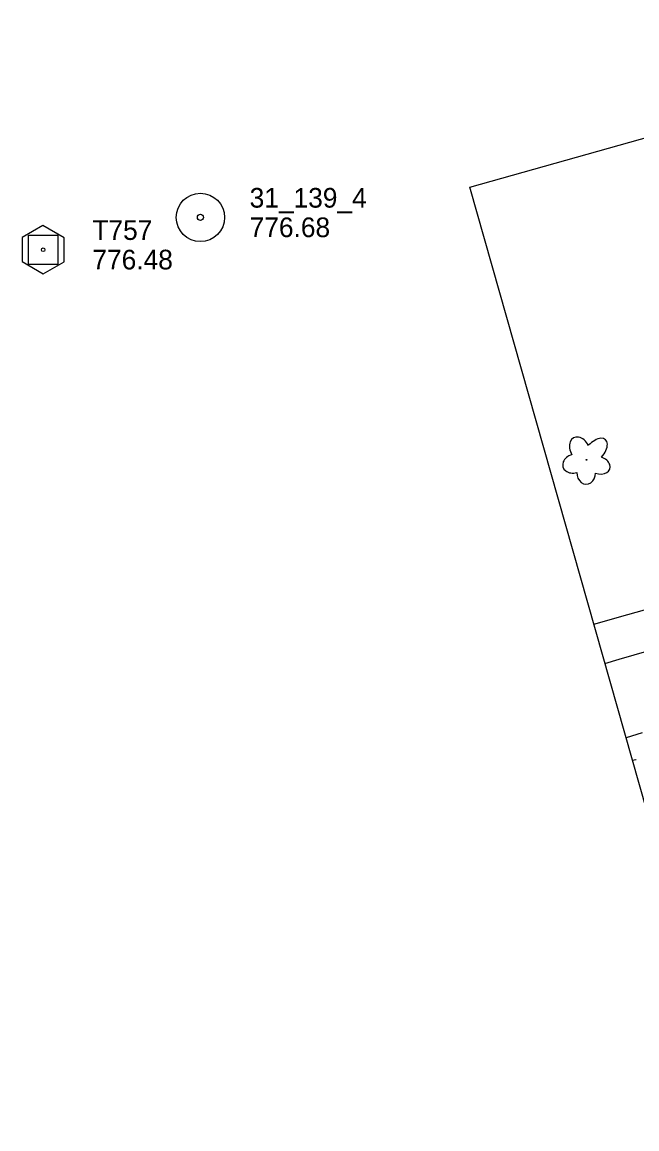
# Model space of a CAD drawing. Extents: x 589250 to 1188077, y 162953 to 363065.
# Drawn here: x 593351.9 to 593539.4, y 177801.2 to 178138.7 of the extents above; entities that cross this region are included whole.
import ezdxf

# ---------------------------------------------------------------- set-up
doc = ezdxf.new("R2010")
doc.units = 0
for name, color, linetype in [('E_LAND_Vegetation', 7, 'Continuous'), ('E_MAP_Control', 7, 'Continuous'), ('E_MAP_Limits', 7, 'Continuous'), ('E_MAP_PassPoints', 7, 'Continuous'), ('E_RDWY', 7, 'Continuous'), ('E_WTR_FlowLine', 7, 'Continuous')]:
    doc.layers.add(name, color=color, linetype=linetype)

msp = doc.modelspace()

# ---------------------------------------------------------------- linework, layer by layer
at = {"layer": 'E_LAND_Vegetation'}
msp.add_circle((593524.02, 178005.23), 0.128, dxfattribs=at)
for centre, major_axis, ratio in [((593522.1, 178008.2), (2.06, -3.69), 0.691916), ((593526.61, 178007.85), (-3.2, -3.51), 0.560249), ((593520.3, 178004.04), (3.48, 0.96), 0.782863), ((593527.69, 178003.62), (-3.4, 1.25), 0.716896), ((593523.92, 178001.25), (0.08, 3.45), 0.832022)]:
    msp.add_ellipse(centre, major_axis=major_axis, ratio=ratio, start_param=1.570796, end_param=4.712389, dxfattribs=at)
at = {"layer": 'E_MAP_Control'}
for p, q in [((593353.83, 178064.78), (593353.83, 178073.78)), ((593353.83, 178073.78), (593362.83, 178073.78)), ((593353.83, 178064.78), (593353.83, 178073.78)), ((593353.83, 178073.78), (593362.83, 178073.78)), ((593362.83, 178073.78), (593362.83, 178064.78)), ((593362.83, 178073.78), (593362.83, 178064.78)), ((593362.83, 178064.78), (593353.83, 178064.78)), ((593362.83, 178064.78), (593353.83, 178064.78))]:
    msp.add_line(p, q, dxfattribs=at)
msp.add_lwpolyline([(593351.92, 178073.04), (593351.92, 178065.65), (593358.38, 178061.93), (593364.78, 178065.59), (593364.78, 178072.92), (593358.25, 178076.64)], close=True, dxfattribs=at)
msp.add_lwpolyline([(593351.92, 178073.04), (593351.92, 178065.65), (593358.38, 178061.93), (593364.78, 178065.59), (593364.78, 178072.92), (593358.25, 178076.64)], close=True, dxfattribs=at)
msp.add_circle((593358.33, 178069.28), 0.546, dxfattribs=at)
msp.add_circle((593358.33, 178069.28), 0.546, dxfattribs=at)
at = {"layer": 'E_MAP_Limits'}
for p, q in [((593488.4, 178088.34), (593666.95, 178138.7)), ((593576.94, 177776.38), (593488.4, 178088.34))]:
    msp.add_line(p, q, dxfattribs=at)
at = {"layer": 'E_MAP_PassPoints'}
for radius in [7.38, 7.38, 0.945, 0.945]:
    msp.add_circle((593406.29, 178079.14), radius, dxfattribs=at)
at = {"layer": 'E_RDWY'}
for p, q in [((593533.99, 177944.46), (593562, 177952.54)), ((593529.61, 177943.13), (593533.99, 177944.46)), ((593541, 177921.92), (593536.05, 177920.46))]:
    msp.add_line(p, q, dxfattribs=at)
at = {"layer": 'E_WTR_FlowLine'}
for p, q in [((593526.21, 177955.14), (593536.57, 177958.09)), ((593536.57, 177958.09), (593544.25, 177960.23)), ((593539.02, 177913.75), (593538.03, 177913.49)), ((593539.19, 177913.8), (593539.02, 177913.75))]:
    msp.add_line(p, q, dxfattribs=at)

# ---------------------------------------------------------------- texts
at = {"layer": 'E_MAP_Control'}
for s, p in [('T757', (593373.34, 178072.28)), ('T757', (593373.34, 178072.28)), ('776.48', (593373.34, 178063.28)), ('776.48', (593373.34, 178063.28))]:
    msp.add_text(s, height=6, dxfattribs=at).set_placement(p)
at = {"layer": 'E_MAP_PassPoints'}
for s, p in [('31_139_4', (593421.29, 178082.13)), ('31_139_4', (593421.29, 178082.13)), ('776.68', (593421.29, 178073.13)), ('776.68', (593421.29, 178073.13))]:
    msp.add_text(s, height=6, dxfattribs=at).set_placement(p)

doc.saveas('drawing.dxf')
